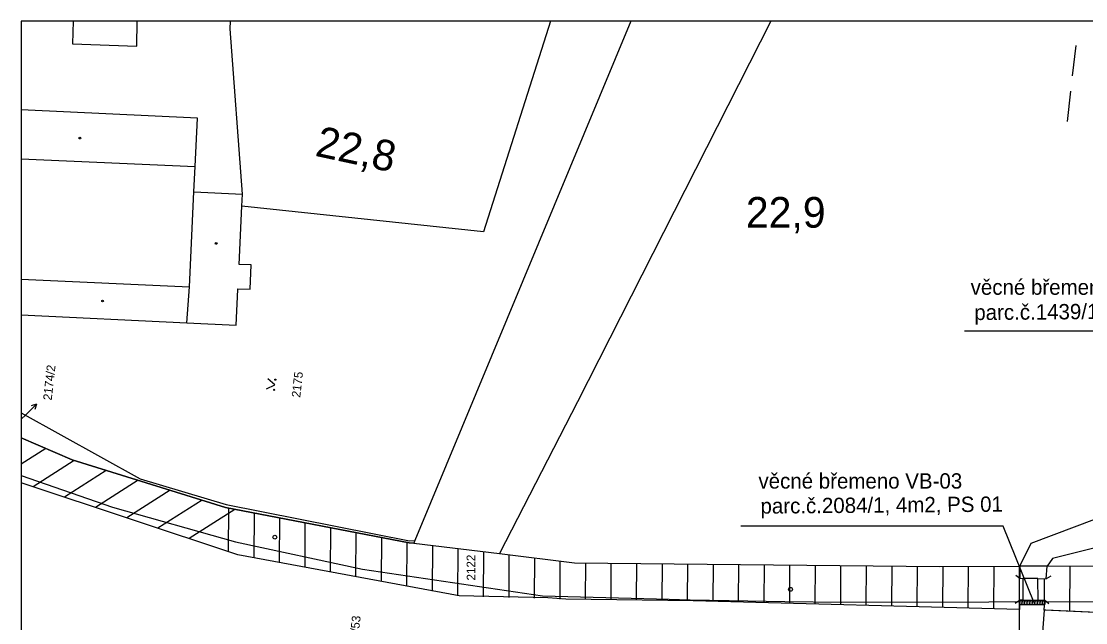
# Model space of a CAD drawing. Extents: x -794765 to -785424, y -1118958 to -1108731.
# Drawn here: x -794764.7 to -794556.2, y -1110543.7 to -1110426 of the extents above; entities that cross this region are included whole.
import ezdxf

# ---------------------------------------------------------------- set-up
doc = ezdxf.new("R2010")
doc.units = 0
for name, color, linetype in [('Level 66', 7, 'Continuous'), ('Level 71', 7, 'Continuous'), ('Level 73', 7, 'Continuous'), ('Level 75', 7, 'Continuous'), ('Level 76', 7, 'Continuous'), ('Level 77', 7, 'Continuous'), ('Level 78', 7, 'Continuous'), ('Level 79', 7, 'Continuous'), ('Level 80', 7, 'Continuous'), ('Vrstva 1', 7, 'Continuous'), ('Vrstva 53', 7, 'Continuous')]:
    doc.layers.add(name, color=color, linetype=linetype)

msp = doc.modelspace()

# ---------------------------------------------------------------- linework, layer by layer
at = {"layer": 'Level 66'}
for p, q in [((-794558.73, -1110436.67), (-794558.06, -1110430.71)), ((-794559.73, -1110445.62), (-794559.06, -1110439.65))]:
    msp.add_line(p, q, dxfattribs=at)
msp.add_lwpolyline([(-794716.65, -1110497.97), (-794715.05, -1110497.15), (-794716.43, -1110495.99)], dxfattribs=at)
for centre in [(-794714.94, -1110496.15), (-794715.16, -1110498.14)]:
    msp.add_circle(centre, 0.1, dxfattribs=at)
at = {"layer": 'Level 71'}
for p, q in [((-793863.95, -1110425.97), (-794764.72, -1110425.97)), ((-794764.72, -1110425.97), (-794764.72, -1110726.74))]:
    msp.add_line(p, q, dxfattribs=at)
at = {"layer": 'Level 75'}
for p, q in [((-794687.58, -1110527.66), (-794687.8, -1110528.19)), ((-794687.8, -1110528.19), (-794671, -1110530.21)), ((-794563.75, -1110532.65), (-794569.05, -1110532.66)), ((-794563.75, -1110532.65), (-794502.43, -1110532.44))]:
    msp.add_line(p, q, dxfattribs=at)
for points in [[(-794721.5, -1110462.15), (-794721.39, -1110459.82), (-794723.81, -1110427.46), (-794723.72, -1110425.97)], [(-794661.02, -1110425.97), (-794674.13, -1110467.21), (-794721.5, -1110462.15)], [(-794645.27, -1110425.97), (-794687.58, -1110527.66)], [(-794617.88, -1110425.97), (-794655.75, -1110500.47), (-794671, -1110530.21)], [(-794569.05, -1110532.66), (-794566.83, -1110528.14), (-794545.92, -1110520.3), (-794455.77, -1110435.78), (-794445.68, -1110425.97)], [(-794437.06, -1110425.97), (-794451.66, -1110439.85), (-794544.58, -1110526.66), (-794562.65, -1110531.19), (-794563.75, -1110532.65)], [(-794764.72, -1110483.45), (-794732.29, -1110484.99), (-794722.6, -1110485.45), (-794722.27, -1110478.47), (-794722.27, -1110478.33), (-794719.9, -1110478.42), (-794719.65, -1110473.66), (-794722.04, -1110473.57), (-794721.5, -1110462.15)], [(-794764.72, -1110502.63), (-794741.44, -1110515.58), (-794724.58, -1110520.57), (-794688.63, -1110527.72), (-794687.58, -1110527.66)], [(-794687.8, -1110528.19), (-794688.69, -1110528.09), (-794724.68, -1110521.16), (-794754.72, -1110511.88), (-794764.72, -1110507.56)], [(-794569.17, -1110541.15), (-794633.09, -1110539.44), (-794658.03, -1110539.14), (-794661.54, -1110538.9), (-794678.94, -1110538.51), (-794722.32, -1110530.43), (-794764.16, -1110516.57), (-794764.72, -1110516.34)], [(-794671, -1110530.21), (-794656.31, -1110531.99), (-794584.85, -1110532.72), (-794569.05, -1110532.66)], [(-794569.05, -1110532.66), (-794569.09, -1110535.05), (-794568.49, -1110535.06), (-794568.46, -1110539.35), (-794569.15, -1110539.34), (-794569.17, -1110541.15)], [(-794564.28, -1110541.29), (-794564.17, -1110539.4), (-794565.51, -1110539.39), (-794565.52, -1110535.1), (-794563.9, -1110535.12), (-794563.75, -1110532.65)], [(-794564.28, -1110541.29), (-794565.07, -1110551.64), (-794571.64, -1110560.84), (-794600.74, -1110589.25), (-794618.95, -1110606.11), (-794669.91, -1110655.81), (-794675.09, -1110660.62)], [(-794591.55, -1110573.58), (-794575.01, -1110558.17), (-794569.11, -1110549.51), (-794569.17, -1110541.15)], [(-794512.24, -1110543.62), (-794525.37, -1110543.07), (-794563.98, -1110541.29), (-794564.28, -1110541.29)]]:
    msp.add_lwpolyline(points, dxfattribs=at)
at = {"layer": 'Level 77'}
for p, q in [((-794754.54, -1110425.97), (-794754.7, -1110430.38)), ((-794742.09, -1110430.84), (-794742.02, -1110425.97)), ((-794754.7, -1110430.38), (-794742.09, -1110430.84)), ((-794730.21, -1110444.93), (-794764.72, -1110443.31)), ((-794730.67, -1110454.42), (-794730.21, -1110444.93)), ((-794764.72, -1110452.87), (-794730.67, -1110454.42)), ((-794730.94, -1110459.37), (-794730.67, -1110454.42)), ((-794731.78, -1110477.94), (-794730.94, -1110459.37)), ((-794730.94, -1110459.37), (-794721.39, -1110459.82)), ((-794764.72, -1110476.5), (-794731.78, -1110477.94)), ((-794732.29, -1110484.99), (-794731.78, -1110477.94)), ((-794569.88, -1110534.44), (-794569.09, -1110535.05)), ((-794565.52, -1110535.1), (-794568.49, -1110535.06)), ((-794563.02, -1110534.64), (-794563.9, -1110535.12)), ((-794569.98, -1110539.91), (-794569.15, -1110539.34)), ((-794565.51, -1110539.39), (-794568.46, -1110539.35)), ((-794563.42, -1110540.06), (-794564.17, -1110539.4))]:
    msp.add_line(p, q, dxfattribs=at)
at = {"layer": 'Level 78'}
for p, q in [((-794759.92, -1110509.64), (-794764.72, -1110512.71)), ((-794754.34, -1110512), (-794762.39, -1110517.16)), ((-794748.08, -1110513.93), (-794756.28, -1110519.18)), ((-794741.82, -1110515.86), (-794750.17, -1110521.21)), ((-794735.57, -1110517.8), (-794744.06, -1110523.23)), ((-794729.31, -1110519.73), (-794737.94, -1110525.25)), ((-794724.1, -1110529.83), (-794724.05, -1110521.28)), ((-794722.88, -1110521.55), (-794731.83, -1110527.28)), ((-794719.11, -1110531.02), (-794719.05, -1110522.23)), ((-794714.12, -1110531.96), (-794714.06, -1110523.18)), ((-794709.12, -1110532.89), (-794709.07, -1110524.13)), ((-794704.13, -1110533.82), (-794704.07, -1110525.08)), ((-794699.14, -1110534.75), (-794699.08, -1110526.04)), ((-794694.14, -1110535.68), (-794694.08, -1110526.99)), ((-794689.15, -1110536.61), (-794689.09, -1110527.94)), ((-794684.15, -1110537.54), (-794684.1, -1110528.63)), ((-794679.16, -1110538.47), (-794679.1, -1110529.24)), ((-794674.16, -1110538.66), (-794674.1, -1110529.84)), ((-794669.16, -1110538.81), (-794669.11, -1110530.44)), ((-794664.16, -1110538.96), (-794664.11, -1110531.05)), ((-794659.16, -1110539.11), (-794659.11, -1110531.65)), ((-794654.16, -1110539.19), (-794654.12, -1110532.01)), ((-794649.16, -1110539.25), (-794649.12, -1110532.06)), ((-794644.16, -1110539.31), (-794644.12, -1110532.11)), ((-794639.16, -1110539.37), (-794639.12, -1110532.16)), ((-794634.16, -1110539.43), (-794634.12, -1110532.21)), ((-794629.17, -1110539.55), (-794629.12, -1110532.27)), ((-794624.17, -1110539.68), (-794624.12, -1110532.32)), ((-794619.17, -1110539.81), (-794619.12, -1110532.37)), ((-794614.17, -1110539.95), (-794614.12, -1110532.42)), ((-794609.17, -1110540.08), (-794609.12, -1110532.47)), ((-794604.17, -1110540.21), (-794604.12, -1110532.52)), ((-794599.17, -1110540.35), (-794599.12, -1110532.57)), ((-794594.17, -1110540.48), (-794594.12, -1110532.62)), ((-794589.17, -1110540.62), (-794589.12, -1110532.67)), ((-794584.17, -1110540.75), (-794584.12, -1110532.72)), ((-794579.17, -1110540.88), (-794579.12, -1110532.7)), ((-794574.17, -1110541.02), (-794574.12, -1110532.68)), ((-794569.17, -1110541.15), (-794569.12, -1110532.66)), ((-794559.28, -1110541.51), (-794559.22, -1110532.64)), ((-794564.27, -1110539.39), (-794564.24, -1110535.11))]:
    msp.add_line(p, q, dxfattribs=at)
at = {"layer": 'Level 79'}
for centre in [(-794753.23, -1110448.84), (-794726.53, -1110469.47), (-794748.78, -1110480.75)]:
    msp.add_circle(centre, 0.175, dxfattribs=at)
at = {"layer": 'Level 80'}
for p, q in [((-794763.85, -1110503.04), (-794761.71, -1110500.94)), ((-794761.71, -1110500.94), (-794762.78, -1110501.28)), ((-794761.71, -1110500.94), (-794762.07, -1110502)), ((-794764.72, -1110503.89), (-794763.85, -1110503.04))]:
    msp.add_line(p, q, dxfattribs=at)
at = {"layer": 'Vrstva 1'}
for p, q in [((-794534.44, -1110486.62), (-794579.93, -1110486.62)), ((-794572.32, -1110524.85), (-794623.71, -1110524.85)), ((-794566.3, -1110539.84), (-794572.32, -1110524.85)), ((-794603.97, -1110539.71), (-794575.12, -1110539.63)), ((-794575.12, -1110539.63), (-794527.51, -1110539.57)), ((-794569.17, -1110540.17), (-794569.07, -1110539.34)), ((-794569.17, -1110540.17), (-794564.21, -1110540.16)), ((-794568.66, -1110540.16), (-794568.57, -1110539.35)), ((-794568.16, -1110540.16), (-794568.07, -1110539.35)), ((-794567.66, -1110540.16), (-794567.57, -1110539.36)), ((-794567.15, -1110540.16), (-794567.06, -1110539.37)), ((-794566.65, -1110540.16), (-794566.56, -1110539.37)), ((-794566.15, -1110540.16), (-794566.06, -1110539.38)), ((-794565.64, -1110540.16), (-794565.56, -1110539.39)), ((-794565.14, -1110540.16), (-794565.05, -1110539.39)), ((-794564.64, -1110540.16), (-794564.55, -1110539.39))]:
    msp.add_line(p, q, dxfattribs=at)
for points in [[(-794764.72, -1110514.89), (-794746.87, -1110521.12), (-794722.73, -1110527.9), (-794697.89, -1110533.24), (-794662.58, -1110538.45)], [(-794662.58, -1110538.45), (-794637.75, -1110539.13), (-794633.66, -1110539.26), (-794626.05, -1110539.4), (-794615.11, -1110539.6), (-794603.97, -1110539.71)]]:
    msp.add_lwpolyline(points, dxfattribs=at)
msp.add_lwpolyline([(-794569.17, -1110540.17), (-794569.15, -1110539.34), (-794564.17, -1110539.4), (-794564.21, -1110540.16)], close=True, dxfattribs=at)
for centre in [(-794715.05, -1110527), (-794614.02, -1110537.21)]:
    msp.add_circle(centre, 0.375, dxfattribs=at)
at = {"layer": 'Vrstva 53'}
for points in [[(-794764.72, -1110507.56), (-794754.72, -1110511.88), (-794724.68, -1110521.16), (-794688.69, -1110528.09), (-794687.8, -1110528.19), (-794671, -1110530.21), (-794656.31, -1110531.99), (-794584.85, -1110532.72), (-794569.05, -1110532.66), (-794569.09, -1110535.05), (-794568.49, -1110535.06), (-794568.46, -1110539.35), (-794569.15, -1110539.34), (-794569.17, -1110541.15), (-794633.09, -1110539.44), (-794658.03, -1110539.14), (-794661.54, -1110538.9), (-794678.94, -1110538.51), (-794722.32, -1110530.43), (-794764.16, -1110516.57), (-794764.72, -1110516.34)], [(-794525.37, -1110543.07), (-794564.28, -1110541.29), (-794564.28, -1110541.29), (-794564.17, -1110539.4), (-794565.51, -1110539.39), (-794565.52, -1110535.1), (-794563.9, -1110535.12), (-794563.75, -1110532.65), (-794502.43, -1110532.44)]]:
    msp.add_lwpolyline(points, dxfattribs=at)

# ---------------------------------------------------------------- texts
at = {"layer": 'Level 73'}
for s, rotation, p in [('22,8', 347.877, (-794707.34, -1110452.28)), ('22,9', 359.9896, (-794622.75, -1110466.38))]:
    msp.add_text(s, height=6, rotation=rotation, dxfattribs=at).set_placement(p)
at = {"layer": 'Level 76'}
for s, rotation, p in [('2174/2', 83.6237, (-794758.77, -1110500.27)), ('2175', 83.6237, (-794710.07, -1110499.71)), ('2122', 90.2405, (-794675.75, -1110535.47)), ('1442/53', 83.6237, (-794699.12, -1110550.63))]:
    msp.add_text(s, height=1.7, rotation=rotation, dxfattribs=at).set_placement(p)
at = {"layer": 'Vrstva 1'}
for s, p in [('věcné břemeno VB-04', (-794578.71, -1110479.53)), ('věcné břemeno VB-03', (-794620.29, -1110517.48))]:
    msp.add_text(s, height=3, dxfattribs=at).set_placement(p)
for s, p in [('parc.č.1439/1, 6m2, SO 01', (-794577.99, -1110484.48)), ('parc.č.2084/1, 4m2, PS 01', (-794619.88, -1110522.39))]:
    msp.add_text(s, height=3, rotation=0.4655, dxfattribs=at).set_placement(p)

doc.saveas('drawing.dxf')
